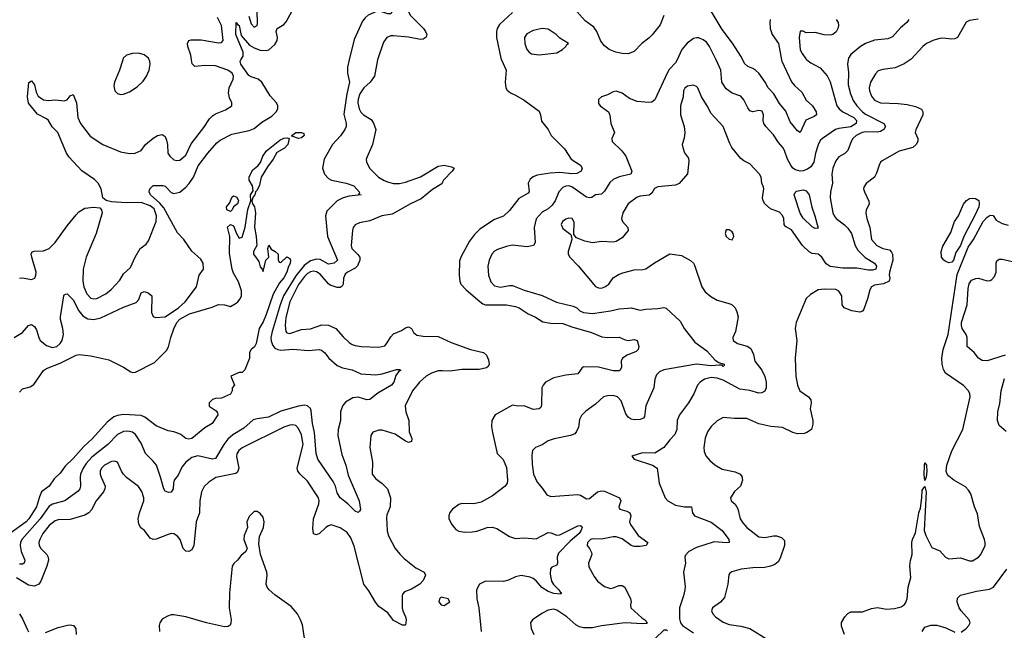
# Model space of a CAD drawing. Header units: inches. Extents: x 2001573 to 2220545, y 644482 to 846830.
# Tile 721 of 755: x 2137150 to 2143784, y 806159 to 810269. Entities that reach past the tile are written whole.
import ezdxf

# ---------------------------------------------------------------- set-up
doc = ezdxf.new("R2010")
doc.units = ezdxf.units.IN
doc.header["$MEASUREMENT"] = 0
for name, color, linetype in [('C1830', 7, 'Continuous'), ('C1831', 7, 'Continuous'), ('C1840', 7, 'Continuous'), ('C1841', 7, 'Continuous')]:
    doc.layers.add(name, color=color, linetype=linetype)

msp = doc.modelspace()

# ---------------------------------------------------------------- linework, layer by layer
at = {"layer": 'C1830', "color": 5}
for points, elevation in [([(2137112.3, 808130), (2137170, 808164.2), (2137210, 808210.6), (2137230, 808216.4), (2137250, 808204.9), (2137262.6, 808182.6), (2137278.5, 808130), (2137289.2, 808110), (2137330, 808076.3), (2137370, 808062), (2137399.7, 808070), (2137423.5, 808090), (2137436.8, 808110), (2137444.6, 808150), (2137441.6, 808190), (2137425.9, 808250), (2137426, 808270), (2137448.5, 808411.5), (2137450, 808418), (2137458, 808422), (2137470, 808424), (2137510, 808384), (2137549.4, 808310), (2137576.9, 808276.9), (2137610, 808256.6), (2137650, 808250.1), (2137696.9, 808263.1), (2137850, 808333.6), (2137934.2, 808365.9), (2137953.4, 808386.6), (2137970, 808430.6), (2137990, 808439.1), (2138016, 808430), (2138041, 808410), (2138037.5, 808297.5), (2138050, 808271), (2138064.9, 808264.9), (2138130, 808268.9), (2138219.3, 808330), (2138264.7, 808370), (2138340.9, 808470), (2138360.7, 808550), (2138389.5, 808590), (2138387.6, 808630), (2138370, 808658.4), (2138310.7, 808710.7), (2138255.6, 808790), (2138214.5, 808834.5), (2138122.7, 809002.7), (2138095.2, 809035.2), (2138030.9, 809090), (2138023.9, 809110), (2138027.1, 809130), (2138050, 809152.6), (2138113.9, 809153.9), (2138130, 809149.1), (2138170, 809106.6), (2138190, 809100.5), (2138230, 809108.2), (2138270, 809141.9), (2138292.4, 809167.6), (2138320.8, 809210), (2138354, 809286), (2138418, 809370), (2138479.3, 809440.7), (2138502.2, 809457.8), (2138580.6, 809499.4), (2138695.9, 809524.1), (2138730, 809537.8), (2138781.3, 809578.7), (2138850, 809619.6), (2138877.7, 809650), (2138888.6, 809670), (2138889.8, 809690), (2138879.8, 809710), (2138837.3, 809757.3), (2138781.2, 809850), (2138757.4, 809870), (2138710, 809885.3), (2138694.7, 809894.7), (2138641, 809970), (2138635, 809990), (2138641.2, 810000)], 260), ([(2137150, 808528.4), (2137170, 808531.1), (2137230, 808519.6), (2137251.7, 808528.3), (2137260.3, 808550), (2137261.8, 808570), (2137232, 808670), (2137228.1, 808691.9), (2137234, 808706), (2137248, 808712), (2137310, 808713.2), (2137350, 808730.1), (2137389.9, 808770.1), (2137470, 808882), (2137530, 808955.2), (2137550, 808975.6), (2137590, 809000.9), (2137648.4, 809008.4), (2137690, 809002), (2137702, 808990), (2137706.7, 808970), (2137666.6, 808830), (2137597.4, 808670), (2137577.8, 808590), (2137575.6, 808510), (2137583.6, 808470), (2137603.2, 808423.2), (2137630, 808395.5), (2137650, 808389.4), (2137670, 808391.5), (2137730, 808423.7), (2137766.3, 808453.7), (2137824.5, 808515.5), (2137850, 808557.8), (2137897.9, 808602.1), (2137927.7, 808670), (2137961.8, 808730), (2138002.6, 808757.4), (2138018.7, 808781.3), (2138069.9, 808910), (2138071.1, 808950), (2138055.7, 808995.7), (2138030, 809016.5), (2137970, 809039.1), (2137870, 809036.5), (2137770, 809042.4), (2137733.3, 809053.3), (2137709.5, 809069.5), (2137699, 809130), (2137679.5, 809170), (2137654.1, 809194.1), (2137570, 809252.4), (2137483.4, 809343.4), (2137466.7, 809370), (2137407.2, 809510), (2137370, 809548.4), (2137345.3, 809590), (2137330, 809602.5), (2137270, 809633.1), (2137210, 809708.6), (2137202.2, 809750), (2137212.9, 809847.1), (2137230, 809857.3), (2137250, 809830.4), (2137262.2, 809782.2), (2137275.4, 809755.4), (2137310, 809730.2), (2137345.5, 809725.5), (2137390, 809729.4), (2137450, 809722.8), (2137469.3, 809730.7), (2137490, 809756), (2137510, 809766), (2137533.6, 809710), (2137541.5, 809610), (2137561, 809570), (2137625.4, 809485.5), (2137710, 809429.2), (2137830, 809380.7), (2137890, 809367.7), (2137928.7, 809370), (2137969.6, 809390), (2137997.6, 809430), (2138050, 809472.7), (2138079, 809490), (2138110, 809497.1), (2138130, 809482.8), (2138139.4, 809459.4), (2138146, 809430), (2138149.1, 809370), (2138161.7, 809350), (2138190, 809326), (2138210, 809321.1), (2138230, 809323.7), (2138270, 809356.5), (2138306.8, 809433.2), (2138390, 809542.7), (2138430, 809603), (2138450, 809623.2), (2138470, 809635.3), (2138537.5, 809662.5), (2138579.3, 809690), (2138579.6, 809710), (2138563, 809743), (2138557, 809777), (2138562.7, 809810), (2138588.5, 809870), (2138590.4, 809890), (2138582, 809910), (2138552.5, 809930), (2138470, 809958.7), (2138397.7, 809962.3), (2138330, 809955.1), (2138313.3, 809973.3), (2138308.8, 810000)], 280), ([(2139370.4, 810000), (2139358.4, 809950), (2139360.2, 809910), (2139372.7, 809850), (2139354.4, 809770), (2139333.3, 809633.4), (2139350.1, 809570), (2139349.3, 809550), (2139340.7, 809530), (2139311.3, 809488.7), (2139258.5, 809430), (2139202.3, 809330), (2139190.3, 809270), (2139203.2, 809230), (2139230, 809200.8), (2139250.2, 809190.2), (2139350.1, 809170.1), (2139401.6, 809150), (2139438.4, 809110), (2139439.3, 809100.7), (2139434, 809094), (2139450.7, 809090), (2139370, 809082.2), (2139330.6, 809070), (2139290, 809050.8), (2139219.7, 808980.3), (2139210.2, 808949.8), (2139223.9, 808810), (2139290.9, 808650), (2139270, 808629.9), (2139230, 808624.4), (2139174.9, 808654.9), (2139150, 808657.8), (2139110, 808645.8), (2139066.3, 808613.7), (2139010, 808544.5), (2138928, 808410), (2138905.6, 808350), (2138851.2, 808170), (2138843.2, 808130), (2138845.1, 808105.1), (2138856.1, 808076.1), (2138870, 808059.1), (2138890, 808048.4), (2138910, 808045.4), (2138991.1, 808051.1), (2139097, 808043), (2139168.3, 808048.3), (2139184.6, 808044.6), (2139207.2, 808027.2), (2139234.4, 807990), (2139290, 807941.5), (2139325.8, 807925.8), (2139390, 807912.5), (2139450, 807886.2), (2139550, 807878.5), (2139593.6, 807886.4), (2139690, 807914), (2139710, 807915.5), (2139718.8, 807910), (2139701.7, 807898.3), (2139685.1, 807874.9), (2139671, 807830), (2139656.1, 807810), (2139563.9, 807756.1), (2139510, 807713.3), (2139490, 807709.8), (2139430, 807728.4), (2139396.1, 807723.9), (2139345.7, 807694.3), (2139327.7, 807672.3), (2139318.3, 807650), (2139312.5, 807630), (2139311.9, 807570), (2139295.2, 807510), (2139293.5, 807470), (2139321.8, 807341.8), (2139347.6, 807270), (2139364.1, 807204.1), (2139436.8, 807030), (2139447.1, 806972.9), (2139439.9, 806960.1), (2139430, 806951.6), (2139410, 806960.4), (2139360.5, 807010), (2139310, 807051.3), (2139290, 807084.5), (2139278.7, 807130), (2139261.4, 807161.4), (2139158.1, 807310), (2139147.8, 807350), (2139135.8, 807490), (2139122.3, 807550), (2139115.2, 807635.2), (2139110, 807651.1), (2139089.9, 807669.9), (2139070, 807674.7), (2139028.5, 807668.5), (2138910, 807633.4), (2138827.1, 807592.9), (2138750, 807583.2), (2138724.6, 807575.4), (2138659.9, 807520.1), (2138586.5, 807473.5), (2138553.6, 807446.4), (2138525.5, 807410), (2138470, 807314.8), (2138450, 807311.7), (2138350, 807334.3), (2138310, 807322.3), (2138269.2, 807290), (2138242.5, 807257.5), (2138217.7, 807202.3), (2138191.6, 807168.4), (2138186, 807150), (2138183.7, 807110), (2138170, 807089.5), (2138154, 807086), (2138130, 807094.5), (2138120.5, 807110), (2138099.8, 807190), (2138071.3, 807270), (2138050, 807298.2), (2137997.3, 807350), (2137970, 807418.7), (2137930, 807477.8), (2137910, 807492.9), (2137879.7, 807499.7), (2137850, 807496.1), (2137810, 807475.8), (2137744.3, 807410), (2137635.8, 807324.2), (2137599, 807281), (2137578, 807250), (2137560.7, 807210), (2137557.5, 807190), (2137560.9, 807130), (2137555.2, 807110), (2137544.4, 807095.6), (2137454.6, 807030), (2137372, 807008), (2137350, 806994.9), (2137288.3, 806910), (2137165.3, 806770), (2137155.8, 806750), (2137152.9, 806730), (2137161, 806690), (2137185.8, 806630), (2137179.6, 806610), (2137170, 806604.5), (2137150, 806603.6)], 260), ([(2137845, 810000), (2137822.3, 809930), (2137788.3, 809850), (2137783.9, 809823.9), (2137791.2, 809791.2), (2137810, 809771.8), (2137830, 809765.8), (2137850, 809767.2), (2137890, 809784.2), (2137941.8, 809818.2), (2137983.3, 809856.7), (2138005.8, 809890), (2138023.7, 809930), (2138030.6, 809970), (2138027.1, 809990), (2138022.1, 810000)], 320), ([(2139560.9, 810000), (2139560.7, 809999.3), (2139541, 809890), (2139512.1, 809850), (2139468.7, 809811.3), (2139441.4, 809770), (2139430, 809734), (2139427.7, 809710), (2139436.6, 809670), (2139450, 809647.1), (2139468, 809630), (2139518.7, 809598.7), (2139533.8, 809573.8), (2139549.2, 809530), (2139526.4, 809430), (2139483.8, 809330), (2139486.4, 809310), (2139510, 809266.7), (2139568.7, 809210), (2139605.9, 809185.9), (2139634.7, 809174.7), (2139670, 809166.6), (2139710, 809166.3), (2139750, 809175.8), (2139850, 809212.7), (2139970, 809283.9), (2140000, 809288)], 280), ([(2137150, 807762), (2137170, 807783.5), (2137221.4, 807798.6), (2137245.8, 807814.2), (2137310, 807907), (2137330, 807922.3), (2137422.4, 807957.6), (2137530, 808010.4), (2137550, 808015.5), (2137630, 808006), (2137750, 807978.9), (2137850.8, 807930.8), (2137899.2, 807899.2), (2137910, 807894.3), (2137930, 807895.6), (2138057.7, 807962.3), (2138138.5, 808041.5), (2138152.5, 808067.5), (2138168.5, 808130), (2138190, 808187.2), (2138209, 808230), (2138230, 808253.4), (2138295.6, 808290), (2138446.9, 808333.1), (2138490, 808352), (2138530.7, 808350.7), (2138570, 808339.5), (2138610, 808360.7), (2138619.3, 808370), (2138635.9, 808390), (2138644, 808410), (2138643.8, 808443.8), (2138624.5, 808504.5), (2138590, 808562), (2138581.6, 808590), (2138564.4, 808695.6), (2138567, 808810), (2138550, 808872), (2138570, 808891.3), (2138590, 808882), (2138611, 808830), (2138630, 808798), (2138650, 808804.7), (2138670, 808872), (2138688, 808992), (2138707.3, 809050), (2138706.3, 809090), (2138723.7, 809116.3), (2138719.7, 809150), (2138697, 809190), (2138697, 809210), (2138704.5, 809230), (2138720.3, 809259.7), (2138754.5, 809285.5), (2138773, 809307), (2138788.9, 809351.1), (2138813.2, 809386.8), (2138902.4, 809457.6), (2138930, 809472.9), (2138954.6, 809474.6), (2138966, 809470), (2138956.9, 809430), (2138935, 809404.9), (2138883.9, 809376.1), (2138858.6, 809330), (2138820.1, 809279.9), (2138776.9, 809210), (2138765.3, 809154.8), (2138750, 809121.2), (2138738.8, 809110), (2138734.9, 809090), (2138724, 809076), (2138714, 809050), (2138719.1, 809030), (2138731.8, 809010), (2138738.3, 808970), (2138732.5, 808872.5), (2138744.6, 808810), (2138748.7, 808750), (2138726, 808710), (2138724.9, 808690), (2138761.7, 808641.7), (2138770, 808604.7), (2138784.7, 808590), (2138790, 808574), (2138808.7, 808650), (2138828.4, 808671.6), (2138822, 808730), (2138828.4, 808751.6), (2138844.7, 808724.7), (2138872, 808710), (2138892, 808690), (2138892.7, 808652.7), (2138898, 808638), (2138910, 808634), (2138950, 808674), (2138970, 808662), (2138974.8, 808650), (2138973, 808630), (2138958.4, 808601.6), (2138950, 808569.5), (2138930, 808532.3), (2138901.3, 808498.7), (2138859.1, 808420.9), (2138810, 808284.5), (2138790, 808236.2), (2138763.8, 808190), (2138744.4, 808090), (2138731.8, 808068.2), (2138710.8, 808050), (2138698, 808030), (2138698.8, 807990), (2138667.1, 807912.9), (2138650, 807895.3), (2138630, 807894), (2138574, 807870), (2138598, 807810), (2138582, 807790), (2138582, 807770), (2138570, 807748), (2138510, 807721.2), (2138470, 807718.4), (2138450, 807711.8), (2138427.7, 807690), (2138427.5, 807667.5), (2138475.3, 807635.3), (2138483.6, 807623.6), (2138484.7, 807610), (2138446.8, 807550), (2138397.7, 807522.3), (2138310.6, 807450), (2138290, 807446), (2138270, 807449.6), (2138236.1, 807476.1), (2138210, 807487.8), (2138190, 807495.6), (2138150, 807501.6), (2138070, 807535.6), (2137994.2, 807594.2), (2137970, 807605), (2137850, 807611), (2137810, 807605.6), (2137785, 807595), (2137740.8, 807559.2), (2137641.9, 807450), (2137583, 807397), (2137510, 807315.2), (2137456, 807264), (2137422.4, 807217.6), (2137382.2, 807177.8), (2137349.1, 807130), (2137298.4, 807090), (2137282.9, 807057.1), (2137264.6, 806990), (2137212.3, 806910), (2137193.5, 806890), (2137087.6, 806812.4)], 240), ([(2140000, 809176.4), (2139994.7, 809165.3), (2139932.9, 809127.1), (2139856.1, 809063.9), (2139783.8, 809030), (2139660.8, 808959.2), (2139590, 808948.5), (2139510, 808915.2), (2139439.1, 808900.9), (2139410, 808887.8), (2139396.9, 808870), (2139392.8, 808850), (2139383.2, 808750), (2139389.2, 808730), (2139429.6, 808689.6), (2139441.6, 808670), (2139442.1, 808650), (2139427.1, 808612.9), (2139410, 808597.1), (2139359.7, 808570), (2139344.2, 808555.8), (2139331.5, 808530), (2139330, 808489.6), (2139323.5, 808476.5), (2139310, 808466.5), (2139290, 808467), (2139242, 808482), (2139230, 808490.6), (2139175.7, 808555.7), (2139150, 808572.8), (2139130, 808576), (2139110, 808571.6), (2139090, 808560.1), (2139070, 808540.7), (2139030, 808486.6), (2138970.1, 808370), (2138943.6, 808263.6), (2138938.9, 808210), (2138943, 808170), (2138950, 808161.6), (2138970, 808157), (2139050, 808184.6), (2139110, 808187.9), (2139185.4, 808214.6), (2139230, 808213), (2139281.3, 808190), (2139330, 808134), (2139370, 808095.6), (2139390, 808083.2), (2139410, 808075.8), (2139450.2, 808070.2), (2139570, 808064.7), (2139610, 808074.3), (2139627.1, 808092.9), (2139650, 808133.4), (2139670, 808154.6), (2139722, 808178), (2139750, 808195.8), (2139770, 808201.6), (2139790, 808190.4), (2139803.8, 808163.8), (2139825.9, 808145.9), (2139870, 808139.8), (2139970, 808136.9), (2140000, 808123.1)], 280), ([(2140000, 807905.2), (2139970, 807906.5), (2139924.9, 807890), (2139890, 807870.5), (2139844.7, 807830), (2139797.6, 807770), (2139748.2, 807670), (2139752.8, 807630), (2139771.8, 807570), (2139774.9, 807494.9), (2139793.4, 807450), (2139790, 807429.2), (2139770, 807423.6), (2139750, 807431.8), (2139679.4, 807479.4), (2139593.7, 807506.3), (2139570, 807506.2), (2139530, 807493), (2139515.3, 807470), (2139510.3, 807389.7), (2139527.9, 807290), (2139526, 807210), (2139550, 807177.6), (2139590.4, 807150), (2139628.5, 807110), (2139649.1, 807050), (2139646.7, 806990), (2139624.3, 806935.7), (2139621.8, 806918.2), (2139627.2, 806827.2), (2139635, 806795.1), (2139680.2, 806710), (2139710.7, 806670.7), (2139741.2, 806641.2), (2139820, 806580), (2139876.4, 806550), (2139884.6, 806530), (2139870, 806494.3), (2139845.8, 806470), (2139790, 806435.4), (2139742.4, 806417.6), (2139730, 806402.9), (2139726.3, 806390), (2139727.8, 806310), (2139730.9, 806290), (2139750.1, 806250), (2139754.6, 806230), (2139750, 806192.3), (2139730, 806193.3), (2139670, 806224.8), (2139630, 806276.2), (2139570, 806319.3), (2139547.3, 806347.3), (2139503.8, 806423.8), (2139470, 806469.3), (2139404.7, 806724.7), (2139380.9, 806780.9), (2139356.2, 806816.2), (2139310, 806849.2), (2139250, 806869), (2139230, 806862.6), (2139212.4, 806850), (2139170, 806810.8), (2139150, 806801), (2139130, 806809.2), (2139126.5, 806846.5), (2139130.9, 806909.1), (2139166.4, 807010), (2139168.5, 807030), (2139162.6, 807050), (2139090, 807162.4), (2139039.1, 807210), (2139023.8, 807230), (2139020.7, 807250), (2139061.1, 807410), (2139050, 807474.3), (2139030, 807517.7), (2139010, 807538.4), (2138990, 807542.2), (2138970, 807539.2), (2138930, 807525.4), (2138650, 807387.9), (2138627.5, 807370), (2138614.1, 807345.9), (2138611.2, 807328.8), (2138626.7, 807250), (2138617.2, 807222.8), (2138606.2, 807213.8), (2138472.1, 807187.9), (2138424.6, 807155.4), (2138393.3, 807126.7), (2138376.3, 807090), (2138363.9, 807030), (2138361.5, 806950), (2138338.5, 806890), (2138324, 806730), (2138310, 806700.7), (2138290, 806689.6), (2138270, 806691.8), (2138251.8, 806710), (2138232.4, 806770), (2138213.3, 806793.3), (2138190, 806807.4), (2138170, 806809.8), (2138150, 806804.6), (2138070, 806771.4), (2138049.1, 806769.1), (2138030, 806778.3), (2137991.3, 806830), (2137967.6, 806847.6), (2137952.4, 806872.4), (2137949.1, 806909.1), (2137958.5, 806950), (2137986.5, 807030), (2137986.3, 807050), (2137972.7, 807092.7), (2137950, 807126.3), (2137870, 807188), (2137850.7, 807210.7), (2137836.4, 807230), (2137809.7, 807289.7), (2137790, 807296.4), (2137770, 807294.8), (2137721.5, 807270), (2137701.6, 807250), (2137692.1, 807230), (2137692.1, 807210), (2137698.4, 807190), (2137726.4, 807130), (2137724.3, 807110), (2137714.2, 807090), (2137665, 807030), (2137634.2, 806970), (2137615.9, 806950), (2137590, 806934.6), (2137490, 806904.7), (2137410, 806901.8), (2137390, 806895.6), (2137350, 806864.3), (2137305.8, 806810), (2137286.4, 806770), (2137280.5, 806750), (2137281.4, 806730), (2137293, 806710), (2137333.4, 806670), (2137342.6, 806650), (2137343.8, 806630), (2137333.4, 806590), (2137293.6, 806490), (2137279, 806470), (2137250, 806456.4), (2137210, 806462), (2137130, 806511)], 280), ([(2139071.1, 806090), (2139055.5, 806195.5), (2139043.5, 806230), (2139022.4, 806270), (2138979.8, 806319.8), (2138870, 806396.8), (2138832.2, 806430), (2138817.8, 806450), (2138811.6, 806470), (2138818.3, 806530), (2138815.8, 806550), (2138773.8, 806670), (2138761.4, 806741.4), (2138766.6, 806790), (2138792.9, 806850), (2138798.2, 806890), (2138790, 806919.5), (2138770, 806944.7), (2138750, 806957.4), (2138730, 806957.6), (2138695.5, 806924.5), (2138681.6, 806890), (2138685, 806850), (2138663.7, 806796.3), (2138661.4, 806770), (2138682, 806710), (2138679, 806701), (2138674.4, 806690), (2138639.9, 806660.1), (2138617, 806630), (2138592.6, 806607.4), (2138582.6, 806590), (2138563.5, 806410), (2138561.8, 806310), (2138575.5, 806230), (2138573.6, 806206.4), (2138567.5, 806192.5), (2138555.6, 806184.4), (2138530, 806181.7), (2138409.3, 806210), (2138269, 806250), (2138190, 806262.3), (2138170, 806261.7), (2138145.7, 806254.3), (2138110, 806234), (2138094.4, 806210), (2138090.4, 806190), (2138093.4, 806150)], 320), ([(2140000, 806378.7), (2139990, 806381), (2139978.7, 806370), (2139974.4, 806350), (2139989.4, 806329.4), (2140000, 806327.9)], 320), ([(2137149, 806269), (2137170, 806236.5), (2137202, 806162), (2137210, 806149.1)], 280), ([(2137324.7, 806144.7), (2137410, 806177), (2137472.8, 806192.8), (2137490, 806195.4), (2137514, 806190), (2137528.8, 806170), (2137530.4, 806130)], 280)]:
    msp.add_lwpolyline(points, dxfattribs=dict(at, elevation=elevation))
at = {"layer": 'C1830', "color": 5, "elevation": 240}
for points in [[(2139030, 809469.8), (2138984.8, 809484.8), (2138983.7, 809490), (2139010, 809511.2), (2139050.2, 809510.2), (2139064, 809504), (2139068, 809490), (2139050, 809474)], [(2138570, 808978), (2138545.2, 808990), (2138544, 809010), (2138564.7, 809035.3), (2138582.7, 809077.3), (2138590, 809084.7), (2138614, 809074), (2138624.7, 809050), (2138618, 809030), (2138592, 809010), (2138582, 808990)]]:
    msp.add_lwpolyline(points, close=True, dxfattribs=at)
at = {"layer": 'C1831', "color": 5}
for points, elevation in [([(2140000, 810604.2), (2139950, 810629.4), (2139910, 810636), (2139856.2, 810623.8), (2139812.2, 810607.8), (2139729.7, 810550.3), (2139689.5, 810510), (2139667.1, 810450), (2139661.7, 810330), (2139650.2, 810310), (2139630, 810309.1), (2139590, 810323.2), (2139554.4, 810325.6), (2139499, 810301), (2139477.7, 810282.3), (2139461.2, 810258.8), (2139403.4, 810136.6), (2139370.4, 810000)], 260), ([(2140000, 810544.9), (2139970, 810569.9), (2139950, 810575.8), (2139927, 810573), (2139890, 810555.4), (2139831.5, 810508.5), (2139800.4, 810470), (2139773.6, 810410), (2139766.8, 810350), (2139770, 810324.9), (2139781.1, 810301.1), (2139871, 810210), (2139885, 810190), (2139894.6, 810170), (2139888.9, 810151.1), (2139870, 810139.1), (2139850, 810135.8), (2139770, 810152.2), (2139670, 810159.9), (2139650, 810159.9), (2139623.6, 810150), (2139601.2, 810118.8), (2139560.9, 810000)], 280), ([(2138308.8, 810000), (2138303.7, 810030), (2138283.5, 810090), (2138281.1, 810110), (2138289.4, 810130), (2138305.1, 810134.9), (2138373.2, 810133.2), (2138490, 810113.4), (2138510, 810116.5), (2138521.7, 810130), (2138509.2, 810230), (2138483.6, 810283.6)], 280), ([(2138641.2, 810000), (2138655.9, 810024.1), (2138656, 810050), (2138605.9, 810170), (2138609, 810251), (2138616.9, 810236.9), (2138630.1, 810230), (2138642.8, 810162.8), (2138698.6, 810098.6), (2138730, 810079.4), (2138770, 810064.9), (2138810, 810061.7), (2138830, 810066.6), (2138870, 810102.2), (2138884.6, 810130), (2138887.3, 810150), (2138879.3, 810190), (2138885.3, 810210), (2138930, 810236.8), (2138945.2, 810254.8), (2138985.3, 810330)], 260), ([(2138694.4, 810294.4), (2138710, 810242.4), (2138730, 810218.9), (2138749.5, 810230), (2138753.4, 810246.6), (2138749.7, 810330.2)], 280), ([(2138022.1, 810000), (2138017.2, 810010), (2137990, 810032.8), (2137950, 810044.2), (2137910, 810042), (2137870, 810031.1), (2137848.6, 810011.4), (2137845, 810000)], 320)]:
    msp.add_lwpolyline(points, dxfattribs=dict(at, elevation=elevation))
at = {"layer": 'C1840', "color": 5}
for points, elevation in [([(2140396.5, 810000), (2140428.5, 809930), (2140420.7, 809850), (2140426.8, 809810), (2140434.4, 809794.4), (2140456.3, 809776.3), (2140490, 809762), (2140550, 809727), (2140650, 809654.4), (2140659, 809630), (2140665.3, 809585.3), (2140710.4, 809530), (2140732.2, 809490), (2140820.9, 809400.9), (2140865.6, 809330), (2140929.3, 809290), (2140941.1, 809270), (2140934.2, 809250), (2140905.3, 809234.7), (2140870, 809232.2), (2140790, 809240.4), (2140723.8, 809236.2), (2140638.1, 809221.9), (2140609.1, 809210.9), (2140590, 809196.4), (2140575.9, 809170), (2140583.6, 809110), (2140577.3, 809102.7), (2140513.3, 809066.6), (2140450, 808984.4), (2140410, 808946), (2140350, 808924.2), (2140250, 808859.3), (2140215.8, 808824.2), (2140182.1, 808777.9), (2140124.9, 808675.1), (2140114.4, 808645.6), (2140111.8, 808550), (2140116.4, 808510), (2140123.6, 808490), (2140158.4, 808450), (2140250, 808371.7), (2140270, 808357.5), (2140289.7, 808350.3), (2140430, 808350.1), (2140490, 808339.5), (2140514.6, 808330), (2140575.3, 808290), (2140625.9, 808265.9), (2140674.7, 808234.7), (2140725.8, 808225.8), (2140810, 808223.6), (2140870, 808201.5), (2141004, 808164), (2141073.3, 808133.3), (2141110, 808129.4), (2141190, 808131.7), (2141230, 808114), (2141250, 808110.2), (2141290, 808116), (2141310, 808108.9), (2141322.5, 808070), (2141318.1, 808050), (2141304.8, 808035.2), (2141243.6, 808010), (2141212.4, 807990), (2141202.8, 807970), (2141206.3, 807930), (2141197.1, 807910), (2141190, 807906.2), (2141150, 807905.3), (2141050, 807929.8), (2140950, 807932.3), (2140937.3, 807922.7), (2140910, 807885.8), (2140830, 807877.2), (2140750, 807859.1), (2140692.6, 807830), (2140676.5, 807810), (2140668.1, 807790), (2140665.3, 807674.7), (2140660.9, 807659.1), (2140651.2, 807648.8), (2140610, 807646.1), (2140550, 807669), (2140510, 807668.1), (2140470, 807673.3), (2140354.3, 807610), (2140331.2, 807570), (2140330.2, 807530.2), (2140335.8, 807490), (2140368.4, 807350), (2140407.9, 807307.9), (2140430, 807254), (2140438.2, 807170), (2140434.7, 807150), (2140421.1, 807130), (2140336.9, 807063.1), (2140258.6, 807021.4), (2140210, 807010.6), (2140130, 807012.5), (2140110, 807006), (2140066.1, 806973.9), (2140049.3, 806950.7), (2140042.8, 806930), (2140042.8, 806910), (2140062, 806870), (2140090, 806837.7), (2140110, 806826.5), (2140150, 806819.3), (2140198.8, 806821.2), (2140230, 806826.4), (2140301.2, 806850), (2140333.3, 806853.3), (2140364.8, 806844.8), (2140450, 806790.2), (2140490, 806776.9), (2140550, 806782), (2140630, 806775.5), (2140710, 806817.4), (2140730, 806814.9), (2140770, 806800.2), (2140790, 806801.3), (2140910, 806861.5), (2140930, 806865.3), (2140937.7, 806857.7), (2140939.7, 806850), (2140933.7, 806833.7), (2140919.9, 806810), (2140860.3, 806759.7), (2140781.4, 806678.6), (2140771.6, 806650), (2140774.3, 806610), (2140770, 806597.2), (2140736.7, 806583.3), (2140727.5, 806572.5), (2140724.2, 806535.8), (2140732.6, 806490), (2140746.1, 806466.1), (2140783.2, 806430), (2140793.7, 806413.7), (2140802, 806410), (2140797, 806403), (2140750, 806407.3), (2140710, 806420.3), (2140667.9, 806447.9), (2140630, 806491.9), (2140610, 806508), (2140590, 806516.6), (2140530, 806526.6), (2140490, 806518.7), (2140443.3, 806496.7), (2140410, 806487.4), (2140288.8, 806490), (2140248.5, 806470), (2140228.4, 806430), (2140229.7, 806370), (2140244.5, 806310), (2140259.2, 806150)], 320), ([(2141579.6, 810000), (2141570, 809979.7), (2141526.8, 809933.2), (2141513, 809910), (2141430.2, 809729.8), (2141410, 809713.6), (2141390, 809711.6), (2141310, 809718.7), (2141258, 809738), (2141210, 809775.6), (2141170, 809787.8), (2141150, 809784.7), (2141110, 809763.6), (2141071.3, 809750), (2141050, 809733.2), (2141050, 809706), (2141060.7, 809690), (2141117.3, 809650), (2141125.8, 809625.8), (2141132.7, 809570), (2141158, 809510), (2141139.3, 809470), (2141143, 809450), (2141207.5, 809387.5), (2141234, 809350), (2141274, 809250), (2141267.3, 809230), (2141190, 809211.9), (2141150, 809194.2), (2141127.3, 809172.7), (2141090, 809114.3), (2141070, 809094.7), (2141030, 809089.5), (2141006.4, 809073.6), (2140990.3, 809069.7), (2140970, 809073.8), (2140870, 809143.2), (2140850, 809150.5), (2140830.2, 809149.8), (2140810, 809139.8), (2140782.4, 809110), (2140758.7, 809050), (2140738.4, 809021.6), (2140710, 808996.5), (2140670, 808973.1), (2140630.1, 808929.8), (2140616.2, 808870), (2140623.6, 808770), (2140611.8, 808750), (2140570, 808741.2), (2140469.5, 808750.5), (2140430, 808743.2), (2140370, 808723.4), (2140350, 808712.2), (2140330.9, 808690), (2140312.6, 808650), (2140304.7, 808610), (2140310.1, 808550), (2140324.6, 808504.6), (2140350, 808478.3), (2140390, 808469.4), (2140450, 808480.8), (2140470, 808479.8), (2140550, 808447.6), (2140670, 808412.8), (2140767.6, 808367.6), (2140880.6, 808340.6), (2140904.9, 808330), (2140923.8, 808310), (2140950, 808299.2), (2141010, 808291.1), (2141130, 808309.4), (2141190, 808323.5), (2141250, 808328.1), (2141270, 808329.1), (2141330, 808313), (2141370, 808321.3), (2141450, 808324.4), (2141490, 808332), (2141507.1, 808327.1), (2141599.5, 808239.5), (2141628, 808190), (2141698.5, 808098.5), (2141780.7, 808040.7), (2141837.3, 807977.3), (2141860.7, 807960.7), (2141896.3, 807950), (2141898, 807942), (2141890, 807935.3), (2141882.7, 807942.7), (2141864.2, 807944.2), (2141810, 807938.5), (2141710, 807949.5), (2141490, 807911.2), (2141462.1, 807897.9), (2141442.1, 807877.9), (2141429.2, 807850), (2141422.4, 807790), (2141368.5, 807670), (2141361, 807599), (2141352.7, 807587.3), (2141330, 807578.5), (2141290, 807574.8), (2141270, 807580.7), (2141250, 807593.1), (2141235.2, 807615.2), (2141202.6, 807702.6), (2141178.9, 807730), (2141150, 807738.7), (2141110, 807736.8), (2141083.8, 807730), (2141030, 807680.7), (2140965.8, 807634.1), (2140935.1, 807604.9), (2140922.3, 807577.7), (2140914.5, 807525.5), (2140903, 807497), (2140890, 807481.6), (2140861, 807470), (2140751.8, 807448.2), (2140710, 807434.5), (2140670, 807406.9), (2140625.5, 807390), (2140605.3, 807370), (2140601.3, 807338.7), (2140602.6, 807277.4), (2140611.7, 807210), (2140636, 807156), (2140673.5, 807113.5), (2140701.6, 807070), (2140730, 807059.6), (2140910, 807073.7), (2140928.5, 807068.5), (2140970, 807044.4), (2140990, 807047), (2141042.9, 807090), (2141070, 807098), (2141090, 807094.7), (2141191.2, 807051.2), (2141200.3, 807030), (2141188, 806990), (2141190, 806982), (2141194.8, 806974.8), (2141241.8, 806961.8), (2141261.6, 806950), (2141268.7, 806930), (2141259.7, 806890), (2141265, 806870), (2141317.5, 806797.5), (2141382.4, 806750), (2141370.7, 806730), (2141330, 806722.2), (2141290, 806722.5), (2141269.5, 806729.5), (2141210, 806774.3), (2141170, 806787.3), (2141150, 806788.8), (2141070, 806772.6), (2141010, 806774.8), (2140997.1, 806770), (2140977, 806750), (2140973.4, 806730), (2140990.3, 806710.3), (2141003.4, 806683.4), (2141004.2, 806670), (2140983.2, 806610), (2140985.1, 806585.1), (2141020.2, 806520.2), (2141042.4, 806490), (2141090, 806453.1), (2141130, 806440.7), (2141150, 806443.6), (2141190, 806459.5), (2141210, 806460.3), (2141227.7, 806450), (2141266.4, 806370), (2141270.4, 806350), (2141264.9, 806330), (2141268.5, 806310), (2141342.6, 806242.6), (2141362, 806230), (2141379.5, 806210), (2141374.7, 806205.3), (2141350, 806202.6), (2141230, 806208.4), (2141070, 806188.2), (2141010, 806174.2), (2140950, 806175.5), (2140922.8, 806182.8), (2140896.4, 806196.4), (2140836.8, 806250), (2140770, 806294.5), (2140750, 806299.8), (2140710, 806294.1), (2140667.5, 806272.5), (2140606, 806230), (2140591.6, 806210), (2140596.5, 806170), (2140613.8, 806130)], 340), ([(2142732.7, 810000), (2142727.6, 809970), (2142734.1, 809914.1), (2142733.3, 809830), (2142747.9, 809770), (2142766.3, 809726.3), (2142790.8, 809690), (2142828.3, 809650), (2142850, 809634.5), (2142971.7, 809571.7), (2142983.2, 809550), (2142972.8, 809530), (2142950, 809516.2), (2142927.6, 809512.4), (2142850, 809515), (2142827.2, 809510), (2142785.8, 809490), (2142764.5, 809470), (2142753, 809450), (2142730, 809389.7), (2142710, 809368.6), (2142670, 809345.4), (2142650, 809319.7), (2142630.1, 809270), (2142621.3, 809230), (2142627.9, 809170), (2142613.4, 809110), (2142611.7, 809070), (2142630.1, 808970), (2142638, 808950), (2142651.3, 808930), (2142708.2, 808888.2), (2142730, 808866.7), (2142754, 808830), (2142780.1, 808750), (2142797.9, 808717.9), (2142847.8, 808667.8), (2142909.3, 808630), (2142923, 808610), (2142918.2, 808590), (2142896.3, 808583.7), (2142870, 808583.6), (2142790, 808597), (2142695.9, 808595.9), (2142610, 808607.7), (2142584.8, 808624.8), (2142554.5, 808670), (2142541.8, 808681.8), (2142530, 808689.9), (2142490, 808696.5), (2142470, 808706.9), (2142425.7, 808750), (2142350, 808854), (2142310, 808877.2), (2142302, 808890), (2142298.9, 808930), (2142290, 808951.5), (2142270, 808972.8), (2142210, 808995.4), (2142169.8, 809030), (2142158.9, 809050), (2142154.6, 809070), (2142164.4, 809130), (2142162.8, 809142.8), (2142151.5, 809170), (2142145.6, 809210), (2142135.1, 809230), (2142070, 809298.7), (2142030, 809319.6), (2142010, 809335.6), (2141949.6, 809410), (2141935.1, 809435.1), (2141891.1, 809550), (2141810, 809638), (2141783.1, 809690), (2141743.4, 809750), (2141718.5, 809810), (2141710, 809819.8), (2141690, 809828.9), (2141650, 809821.5), (2141630.9, 809809.1), (2141622.7, 809790), (2141620.6, 809750), (2141603.2, 809690), (2141601.6, 809630), (2141628, 809550), (2141631.4, 809510), (2141627.8, 809472.3), (2141614.9, 809430), (2141617.4, 809410), (2141630, 809374), (2141657.1, 809337.1), (2141658.2, 809318.2), (2141648.8, 809231.2), (2141593.8, 809166.2), (2141570, 809155.1), (2141450, 809144.7), (2141427.3, 809132.7), (2141410, 809102.7), (2141392.2, 809087.8), (2141330, 809082), (2141310, 809075.1), (2141250, 809029.6), (2141214.6, 808970), (2141205.6, 808930), (2141212, 808910), (2141248, 808870), (2141250.6, 808850), (2141210, 808802), (2141170, 808776.9), (2141150, 808771.5), (2141070, 808775.6), (2141010, 808767.4), (2140957.5, 808777.5), (2140901.5, 808801.5), (2140883.1, 808823.1), (2140886.6, 808906.6), (2140871.9, 808931.9), (2140850, 808932.9), (2140830, 808926), (2140807.9, 808910), (2140799.6, 808890), (2140810, 808863.7), (2140863.5, 808823.5), (2140868.3, 808808.3), (2140871.3, 808790), (2140846.3, 808710), (2140846.5, 808690), (2140856.5, 808670), (2140912.3, 808612.3), (2141030, 808472.4), (2141050, 808463.6), (2141070, 808462.7), (2141094, 808470), (2141118.9, 808490), (2141150, 808530.6), (2141184.9, 808555.1), (2141213.7, 808566.3), (2141290, 808584.5), (2141350, 808587.9), (2141370, 808593.1), (2141427.3, 808632.7), (2141530, 808692.7), (2141610, 808683), (2141670, 808648.2), (2141690, 808630.6), (2141697.4, 808617.4), (2141745.8, 808470), (2141770, 808436.4), (2141806, 808406), (2141850, 808381.7), (2141937.1, 808357.1), (2141950.7, 808350), (2141970.3, 808330.3), (2141982.9, 808302.9), (2141990.4, 808270), (2141972.2, 808170), (2141954.4, 808130), (2141957.1, 808110), (2141987.7, 808090), (2142052.5, 808072.5), (2142076.7, 808056.7), (2142095.2, 808015.2), (2142102.9, 807970), (2142150.6, 807910.6), (2142170, 807867.4), (2142179.9, 807830), (2142180.7, 807790), (2142172, 807768), (2142150, 807756.5), (2142130, 807754.3), (2142070, 807772.4), (2142001.9, 807781.9), (2141890, 807842.5), (2141850, 807856.5), (2141810, 807860.9), (2141765.3, 807850), (2141736, 807830), (2141716.9, 807810), (2141693.1, 807750), (2141655.8, 807690), (2141595.3, 807610), (2141581.3, 807570), (2141578.4, 807510), (2141563.9, 807476.1), (2141530, 807440.5), (2141491, 807389), (2141430, 807351.1), (2141347.5, 807352.5), (2141274.8, 807330), (2141290.7, 807310), (2141413.4, 807270), (2141445.5, 807250), (2141459.5, 807150), (2141500.3, 807050), (2141517, 807030), (2141570, 807001.5), (2141630, 806989), (2141676, 806990), (2141683.1, 806950), (2141697.4, 806930), (2141810, 806887.6), (2141883.8, 806830), (2141928.8, 806770), (2141930, 806749.7), (2141912.7, 806747.3), (2141830, 806754.9), (2141710, 806716.2), (2141658.8, 806690), (2141636.6, 806663.4), (2141633, 806650), (2141635.9, 806610), (2141622.8, 806550), (2141633.3, 806453.3), (2141631.8, 806431.8), (2141623.7, 806390), (2141596.6, 806310), (2141595.3, 806235.3), (2141602.6, 806210), (2141616.5, 806190), (2141690, 806142.3)], 360), ([(2143150.6, 810000), (2143110, 809972.1), (2143050, 809944.8), (2142964.9, 809935.1), (2142935.6, 809924.4), (2142916, 809904), (2142882.3, 809850), (2142873.7, 809810), (2142875.9, 809790), (2142890, 809755.8), (2142910, 809728.4), (2142951, 809710), (2143070, 809705.3), (2143130, 809698.5), (2143186.1, 809686.1), (2143226.2, 809666.2), (2143236.5, 809650), (2143235.6, 809630), (2143188.5, 809528.5), (2143184.9, 809510), (2143201.7, 809470), (2143200.9, 809450), (2143191.6, 809430), (2143167.7, 809410), (2143076.1, 809383.9), (2142960.9, 809319.1), (2142950.2, 809309.8), (2142940.3, 809290), (2142924.1, 809235.9), (2142910.3, 809210), (2142852.6, 809167.4), (2142837.4, 809142.6), (2142835.6, 809130), (2142842.6, 809110), (2142871.4, 809048.6), (2142873, 809027), (2142854, 808990), (2142852.2, 808967.8), (2142858.5, 808930), (2142878, 808870), (2142890.2, 808790.2), (2142926, 808750), (2142965.5, 808730), (2143010, 808719.1), (2143025.4, 808705.4), (2143031.1, 808691.1), (2143032.6, 808650), (2143011.6, 808570), (2143009.3, 808549.3), (2143013.7, 808530), (2143007.6, 808510), (2142970, 808490.6), (2142910, 808483), (2142889.6, 808470.4), (2142878.3, 808450), (2142863.5, 808390), (2142839, 808321), (2142830, 808307), (2142810, 808299.9), (2142756.9, 808310), (2142706.2, 808330), (2142692, 808350), (2142688.9, 808410), (2142670, 808442.6), (2142650, 808452.1), (2142570, 808456.3), (2142530, 808451.1), (2142479.5, 808420.5), (2142448.3, 808391.7), (2142382.4, 808230), (2142375.5, 808190), (2142386.7, 808110), (2142376.4, 807990), (2142380.2, 807870), (2142390.8, 807810), (2142405.9, 807770), (2142464.2, 807730), (2142480.9, 807710), (2142483.1, 807690), (2142476.5, 807650), (2142494.4, 807570), (2142493.8, 807546.2), (2142484.9, 807510), (2142454, 807490), (2142436.1, 807483.9), (2142390, 807480.6), (2142360.5, 807490), (2142290, 807524.5), (2142210.9, 807530.9), (2142130, 807548.4), (2142050, 807585.7), (2141965.5, 807585.5), (2141890, 807591.2), (2141850, 807568.3), (2141810, 807529.7), (2141785.5, 807494.5), (2141768.1, 807451.9), (2141759.2, 807390), (2141761.4, 807361.4), (2141773.3, 807333.3), (2141800.9, 807300.9), (2141833.6, 807273.6), (2141883.4, 807243.4), (2141970, 807226.5), (2142004.9, 807210), (2142014.9, 807194.9), (2142019.5, 807170), (2142006.7, 807130), (2141967.6, 807092.4), (2141939.6, 807050), (2141943.8, 807030), (2141970, 807008.4), (2141990, 806976.3), (2142004.7, 806910), (2142021.8, 806881.8), (2142050, 806851.3), (2142130, 806788), (2142170, 806784.2), (2142230, 806795.6), (2142250, 806794.6), (2142283, 806783), (2142302.6, 806762.6), (2142303.2, 806730), (2142275, 806645), (2142260, 806620), (2142238.2, 806601.8), (2142210.1, 806589.9), (2142170, 806581.4), (2142090, 806578.7), (2142011, 806570), (2141948, 806552), (2141935.6, 806544.4), (2141928.7, 806531.3), (2141922.6, 806470), (2141899.7, 806380.3), (2141873, 806347), (2141817.3, 806310), (2141812.7, 806290), (2141820.4, 806270), (2141838.4, 806250), (2141890, 806213.1), (2141930, 806197.4), (2142010, 806185.7), (2142070, 806170.3), (2142193.9, 806093.9)], 380), ([(2142455, 810000), (2142479.8, 809979.8), (2142544.4, 809944.4), (2142590, 809892.4), (2142611.5, 809851.5), (2142657, 809690), (2142671.6, 809670), (2142696.3, 809650), (2142770.1, 809610), (2142789, 809590), (2142786.2, 809570), (2142750, 809549.1), (2142670, 809537.5), (2142646.9, 809530), (2142559.6, 809470), (2142544.8, 809455.2), (2142530, 809426.9), (2142511.6, 809370), (2142500.5, 809310), (2142481.1, 809278.9), (2142457.8, 809262.2), (2142430, 809253), (2142410, 809250.3), (2142377.8, 809257.8), (2142360.2, 809270), (2142345.7, 809290), (2142324, 809330), (2142303.2, 809390), (2142291.3, 809410), (2142262.5, 809442.5), (2142230, 809494.8), (2142177.7, 809550), (2142164.8, 809570), (2142159.8, 809590), (2142161.7, 809630), (2142153.3, 809653.3), (2142130, 809658.5), (2142090, 809649.8), (2142070, 809656.4), (2142055.3, 809675.3), (2142029.3, 809729.3), (2142010, 809754.8), (2141950, 809774.2), (2141910, 809803.5), (2141882.2, 809850), (2141873.8, 809930), (2141866.6, 809950), (2141842.1, 810000)], 340), ([(2142282.9, 810000), (2142284.6, 809990), (2142350, 809851.7), (2142370, 809826.5), (2142421.2, 809781.2), (2142448.7, 809728.7), (2142492.8, 809690), (2142516.1, 809650), (2142519.5, 809630), (2142502.4, 809617.6), (2142446.4, 809593.6), (2142410, 809509), (2142390, 809520.7), (2142341.6, 809581.6), (2142313.3, 809653.3), (2142270, 809705.7), (2142230.6, 809770.6), (2142192.9, 809810), (2142172.4, 809850), (2142130, 809909.1), (2142110, 809928.5), (2142090, 809941.7), (2142055.4, 809955.4), (2142034.5, 809974.5), (2142022, 810000)], 320), ([(2140000, 809288), (2140010, 809289.3), (2140059.1, 809279.1), (2140078.8, 809270), (2140065.3, 809250), (2140006.5, 809190), (2140000, 809176.4)], 280), ([(2142708.7, 806130), (2142687.4, 806187.4), (2142688.4, 806211.6), (2142709.9, 806250.1), (2142730, 806271.6), (2142750, 806282.3), (2142830, 806283.6), (2142890, 806304.6), (2142930, 806311.5), (2142990, 806301.1), (2143044.9, 806304.9), (2143090, 806315.8), (2143110, 806329.1), (2143118.1, 806341.9), (2143129.1, 806370), (2143137.1, 806450), (2143153.5, 806513.5), (2143148.2, 806591.8), (2143151.7, 806628.3), (2143163.1, 806670), (2143161.2, 806750), (2143165.5, 806770), (2143185.9, 806814.1), (2143208.3, 806950), (2143219.6, 806980.4), (2143228.7, 807050), (2143230, 807101), (2143250, 807126), (2143257.3, 807090), (2143244.5, 806830), (2143256, 806796), (2143297.2, 806717.2), (2143350, 806694), (2143388.4, 806650), (2143410, 806639.6), (2143490, 806645.5), (2143550, 806627.2), (2143570, 806627.4), (2143609.6, 806650), (2143627.2, 806670), (2143654.7, 806730), (2143656.4, 806750), (2143651.1, 806770), (2143616.9, 806856.9), (2143603.1, 806943.1), (2143583.1, 806990), (2143557.8, 807077.8), (2143542.9, 807102.9), (2143523.7, 807123.7), (2143443.7, 807170), (2143410, 807196.2), (2143398.7, 807210), (2143391.6, 807230), (2143396.2, 807270), (2143430, 807366), (2143504.5, 807510), (2143554.3, 807730), (2143553, 807750), (2143543.6, 807770), (2143510, 807806), (2143389.2, 807889.2), (2143375, 807915), (2143365.2, 807950), (2143364.3, 807990), (2143373.1, 808050), (2143406.8, 808150), (2143467, 808553), (2143541.1, 808738.9), (2143577.6, 808790), (2143642.7, 808910), (2143670, 808940.9), (2143690, 808953.4), (2143710, 808951.8), (2143730, 808920.4), (2143744.9, 808910), (2143770, 808897), (2143810, 808887.2)], 380), ([(2143790.7, 808010.7), (2143670, 807973.5), (2143634.9, 807974.9), (2143610.7, 807990.7), (2143581.1, 808030), (2143534.7, 808070), (2143533.6, 808130), (2143527.2, 808150), (2143501.5, 808190), (2143495.2, 808210), (2143495.3, 808230), (2143534.5, 808350), (2143541.1, 808459), (2143548.1, 808491.9), (2143564.2, 808515.8), (2143593.6, 808526.4), (2143610, 808528.9), (2143670, 808511.5), (2143690, 808513.4), (2143700.4, 808519.6), (2143718.8, 808541.2), (2143729.7, 808570), (2143729.7, 808630), (2143734.9, 808645.1), (2143750, 808657.6), (2143770, 808658.3), (2143890, 808630.3)], 360), ([(2140000, 808123.1), (2140056.9, 808096.9), (2140188.6, 808048.6), (2140275.8, 808030), (2140296.4, 808010), (2140310, 807978.9), (2140314.6, 807950), (2140306.4, 807933.6), (2140294.7, 807925.3), (2140245.1, 807914.9), (2140130, 807915), (2140050, 807903.1), (2140000, 807905.2)], 280), ([(2143797.2, 807497.2), (2143750, 807537), (2143738, 807570), (2143740.3, 807630), (2143753.6, 807686.4), (2143763, 807770), (2143786.2, 807853.8)], 360), ([(2143493.6, 806146.4), (2143527.3, 806170), (2143545.1, 806190), (2143554, 806210), (2143547.6, 806230), (2143493, 806290), (2143480.5, 806310), (2143466, 806350), (2143470, 806376), (2143490, 806394.9), (2143598, 806422), (2143684.9, 806435.1), (2143711.8, 806448.2), (2143801.1, 806570)], 360), ([(2140000, 806327.9), (2140010, 806326.6), (2140049, 806350), (2140037.2, 806370), (2140000, 806378.7)], 320), ([(2143230, 806151.6), (2143250, 806179.7), (2143290, 806193), (2143330, 806192.9), (2143390, 806175.9), (2143450, 806145.2)], 360), ([(2141514.6, 806154.6), (2141510, 806159.5), (2141490, 806158.9), (2141433.5, 806106.5)], 360)]:
    msp.add_lwpolyline(points, dxfattribs=dict(at, elevation=elevation))
for points, elevation in [([(2142510, 808863.1), (2142490, 808876), (2142430, 808933.8), (2142410, 808966.8), (2142368.7, 809090), (2142374.3, 809105.7), (2142384.9, 809115.1), (2142430, 809125.1), (2142450, 809117.3), (2142470, 809090.2), (2142486.7, 809006.7), (2142508.2, 808950), (2142530, 808866)], 340), ([(2143410, 808632.8), (2143390, 808642.3), (2143376.8, 808650), (2143361.1, 808670), (2143359, 808710), (2143370, 808745.5), (2143423.6, 808836.4), (2143448.9, 808910), (2143476, 808950), (2143510, 809028.4), (2143530, 809052.4), (2143550, 809064.9), (2143570, 809068.5), (2143590, 809065.3), (2143612, 809052), (2143615.8, 809030), (2143611.8, 809010), (2143590, 808959.8), (2143510.6, 808810), (2143488.3, 808750), (2143457.4, 808702.6), (2143441.3, 808650), (2143430, 808636.2)], 380), ([(2141930, 808855.1), (2141910, 808854), (2141904, 808830), (2141911, 808810), (2141930, 808791), (2141950, 808786.8), (2141962.7, 808810), (2141957, 808830), (2141950, 808841.2)], 380), ([(2143250, 807168), (2143245.1, 807205.1), (2143245.7, 807270), (2143250, 807286), (2143260.7, 807270), (2143262.8, 807230), (2143258.8, 807190)], 380)]:
    msp.add_lwpolyline(points, close=True, dxfattribs=dict(at, elevation=elevation))
at = {"layer": 'C1841', "color": 5}
for points, elevation in [([(2140470, 810318.3), (2140383.9, 810236.1), (2140366.9, 810210), (2140362.2, 810190), (2140364.1, 810150), (2140391.3, 810011.3), (2140396.5, 810000)], 320), ([(2141490, 810297.6), (2141464.6, 810235.4), (2141411.5, 810168.5), (2141390, 810145.7), (2141341.1, 810110), (2141290, 810055.8), (2141250, 810039.7), (2141210, 810041.2), (2141166.6, 810050), (2141121.6, 810070), (2141090, 810094), (2141065.9, 810125.9), (2141039.8, 810190), (2141019.6, 810219.6), (2140961.3, 810261.3), (2140904.9, 810324.9)], 320), ([(2142022, 810000), (2142010, 810024.4), (2141952.1, 810112.1), (2141882.7, 810202.7), (2141810, 810326)], 320), ([(2142206.5, 810270), (2142203.5, 810250), (2142206.5, 810210), (2142220.8, 810170), (2142263.4, 810110), (2142282.9, 810000)], 320), ([(2142652.4, 810270), (2142664.1, 810250), (2142666.8, 810230), (2142663.5, 810210), (2142652.2, 810187.8), (2142630, 810170.6), (2142610, 810166.1), (2142570, 810167.6), (2142510, 810183.9), (2142450, 810181.1), (2142430, 810191.3), (2142410, 810192), (2142401.7, 810150), (2142410, 810067.3), (2142421.7, 810041.7), (2142446.8, 810006.8), (2142455, 810000)], 340), ([(2143140.4, 810270), (2143127.8, 810250), (2143085.8, 810214.2), (2143030, 810153.8), (2142998.8, 810141.2), (2142910, 810132.8), (2142850.2, 810110), (2142814.7, 810090), (2142750, 810034.8), (2142734.4, 810010), (2142732.7, 810000)], 360), ([(2143607.4, 810272.6), (2143550, 810264.2), (2143527.5, 810252.5), (2143469.4, 810150.6), (2143450, 810140.8), (2143430, 810139.3), (2143370, 810145.3), (2143350, 810142.5), (2143308.8, 810131.2), (2143260.5, 810110), (2143234.9, 810090), (2143156.2, 810003.8), (2143150.6, 810000)], 380), ([(2141842.1, 810000), (2141798, 810090), (2141777.5, 810117.5), (2141755, 810135), (2141726.5, 810146.5), (2141710, 810148.4), (2141690, 810143.4), (2141648, 810112), (2141612.5, 810070), (2141579.6, 810000)], 340)]:
    msp.add_lwpolyline(points, dxfattribs=dict(at, elevation=elevation))
at = {"layer": 'C1841', "color": 5, "elevation": 340}
msp.add_lwpolyline([(2140670, 810210.4), (2140610, 810196.8), (2140566.3, 810173.7), (2140551, 810150), (2140553.8, 810110), (2140567.1, 810070), (2140582.2, 810050), (2140598.9, 810038.9), (2140650, 810032.2), (2140770, 810047.2), (2140807, 810070), (2140829.2, 810090), (2140836.5, 810103.5), (2140848, 810110), (2140790, 810144.5), (2140764.4, 810170), (2140710, 810205)], close=True, dxfattribs=at)

doc.saveas('drawing.dxf')
